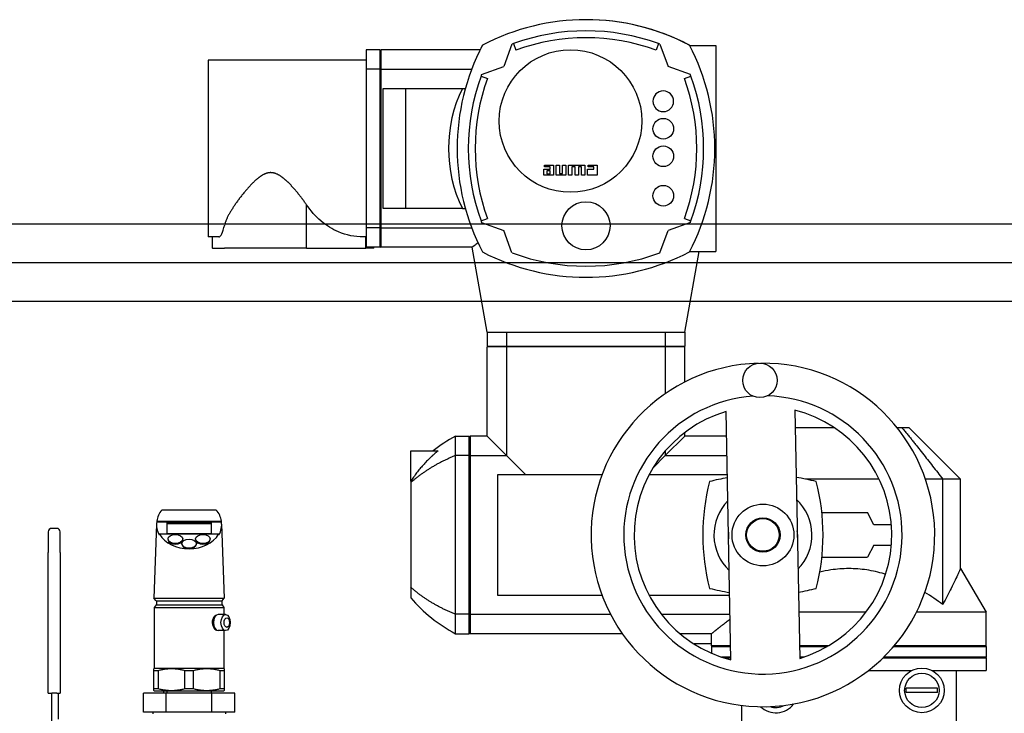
# Model space of a CAD drawing. Extents: x -89225 to 110569, y 13360 to 87647.
# Tile 444 of 478: x 101034 to 101607, y 67672 to 68076. Entities that reach past the tile are written whole.
import ezdxf

# ---------------------------------------------------------------- set-up
doc = ezdxf.new("R2010")
doc.units = 0
doc.layers.add('Iv-Lines 035', color=4, linetype='Continuous')

# ---------------------------------------------------------------- blocks, each defined once
blk = doc.blocks.new('Bordes been 1 ZAZ')
for p, q in [((1238286.16, -982214.64, 1600), (1236982.82, -982214.64, 1600)), ((1238632.45, -982237.14, 1600), (1230027.38, -982237.14, 1600)), ((1238286.16, -982259.64, 1600), (1236982.82, -982259.64, 1600))]:
    blk.add_line(p, q)
blk = doc.blocks.new('Beuchtingstank doorsnede')
for p, q in [((1214100.99, -937342), (1214096.27, -937354.97)), ((1214101.87, -937341.67), (1214103.24, -937345.43)), ((1214186.23, -937341.67), (1214184.86, -937345.43)), ((1214187.11, -937342), (1214191.83, -937354.97)), ((1214016.05, -937345.25), (1214016.05, -937356.56)), ((1214024.05, -937345.25), (1214016.05, -937345.25)), ((1214024.05, -937345.75), (1214024.55, -937345.25)), ((1214024.05, -937345.25), (1214024.05, -937356.56)), ((1214024.55, -937345.25), (1214024.55, -937356.56)), ((1214082.46, -937345.25), (1214024.55, -937345.25)), ((1214204.37, -937342.75), (1214219.55, -937342.75)), ((1214219.55, -937342.75), (1214219.55, -937462.75)), ((1213924.05, -937351.25), (1213924.05, -937454.25)), ((1214016.05, -937351.25), (1213924.05, -937351.25)), ((1214016.05, -937356.56), (1214016.05, -937448.94)), ((1214024.05, -937356.56), (1214016.05, -937356.56)), ((1214024.05, -937356.56), (1214024.05, -937356.93)), ((1214024.05, -937356.93), (1214024.05, -937448.57)), ((1214024.55, -937356.56), (1214077.53, -937356.56)), ((1214024.55, -937356.56), (1214024.55, -937448.94)), ((1214083.3, -937359.69), (1214096.27, -937354.97)), ((1214204.8, -937359.69), (1214191.83, -937354.97)), ((1214082.97, -937360.57), (1214086.73, -937361.93)), ((1214201.36, -937361.93), (1214205.12, -937360.57)), ((1214026.05, -937437.75), (1214026.05, -937367.75)), ((1214026.05, -937367.75), (1214039.05, -937367.75)), ((1214039.05, -937367.75), (1214039.05, -937437.75)), ((1214039.05, -937367.75), (1214072.11, -937367.75)), ((1214072.11, -937367.75), (1214073.85, -937367.75)), ((1214119.46, -937418.25), (1214119.46, -937414.86)), ((1214119.46, -937414.86), (1214123.26, -937414.86)), ((1214119.82, -937413.42), (1214119.82, -937412.49)), ((1214119.82, -937412.49), (1214125.22, -937412.49)), ((1214123.26, -937413.42), (1214119.82, -937413.42)), ((1214121.19, -937415.7), (1214121.19, -937417.43)), ((1214123.28, -937415.7), (1214121.19, -937415.7)), ((1214123.26, -937414.86), (1214123.26, -937413.42)), ((1214123.28, -937417.43), (1214123.28, -937415.7)), ((1214125.22, -937412.49), (1214125.22, -937418.25)), ((1214126.66, -937418.25), (1214126.66, -937412.49)), ((1214126.66, -937412.49), (1214128.6, -937412.49)), ((1214128.6, -937412.49), (1214128.6, -937417.24)), ((1214130.48, -937417.24), (1214130.48, -937412.49)), ((1214130.48, -937412.49), (1214132.42, -937412.49)), ((1214132.42, -937412.49), (1214132.42, -937418.25)), ((1214133.86, -937418.25), (1214133.86, -937412.49)), ((1214133.86, -937412.49), (1214143.44, -937412.49)), ((1214137.68, -937413.5), (1214135.8, -937413.5)), ((1214135.8, -937413.5), (1214135.8, -937418.25)), ((1214137.68, -937418.25), (1214137.68, -937413.5)), ((1214139.62, -937413.5), (1214139.62, -937418.25)), ((1214141.49, -937413.5), (1214139.62, -937413.5)), ((1214141.49, -937418.25), (1214141.49, -937413.5)), ((1214143.44, -937412.49), (1214143.44, -937418.25)), ((1214144.88, -937414.86), (1214148.68, -937414.86)), ((1214144.88, -937418.25), (1214144.88, -937414.86)), ((1214145.24, -937413.42), (1214145.24, -937412.49)), ((1214145.24, -937412.49), (1214150.64, -937412.49)), ((1214148.68, -937413.42), (1214145.24, -937413.42)), ((1214148.68, -937414.86), (1214148.68, -937413.42)), ((1214150.64, -937412.49), (1214150.64, -937418.25)), ((1214125.22, -937418.25), (1214119.46, -937418.25)), ((1214121.19, -937417.43), (1214123.28, -937417.43)), ((1214132.42, -937418.25), (1214126.66, -937418.25)), ((1214128.6, -937417.24), (1214130.48, -937417.24)), ((1214135.8, -937418.25), (1214133.86, -937418.25)), ((1214139.62, -937418.25), (1214137.68, -937418.25)), ((1214143.44, -937418.25), (1214141.49, -937418.25)), ((1214150.64, -937418.25), (1214144.88, -937418.25)), ((1213981.37, -937460.75), (1213981.37, -937435.49)), ((1214039.05, -937437.75), (1214026.05, -937437.75)), ((1214072.11, -937437.75), (1214039.05, -937437.75)), ((1214072.11, -937437.75), (1214073.85, -937437.75)), ((1214082.97, -937444.93), (1214086.73, -937443.56)), ((1214201.36, -937443.56), (1214205.12, -937444.93)), ((1214016.05, -937448.94), (1214016.05, -937460.25)), ((1214024.05, -937448.94), (1214016.05, -937448.94)), ((1214024.05, -937448.57), (1214024.05, -937448.94)), ((1214024.05, -937448.94), (1214024.05, -937460.25)), ((1214024.55, -937448.94), (1214077.53, -937448.94)), ((1214024.55, -937448.94), (1214024.55, -937460.25)), ((1214083.3, -937445.8), (1214096.27, -937450.53)), ((1214100.99, -937463.5), (1214096.27, -937450.53)), ((1214187.11, -937463.5), (1214191.83, -937450.53)), ((1214204.8, -937445.8), (1214191.83, -937450.53)), ((1213930.27, -937454.25), (1213924.05, -937454.25)), ((1213926.68, -937460.75), (1213926.68, -937454.25)), ((1214016.05, -937454.25), (1214014.3, -937454.25)), ((1214015.85, -937460.75), (1214015.85, -937454.25)), ((1213926.68, -937460.75), (1213926.5, -937460.75)), ((1213926.68, -937460.75), (1213933.74, -937460.75)), ((1213981.37, -937460.75), (1213933.74, -937460.75)), ((1213981.37, -937460.75), (1214015.85, -937460.75)), ((1214020.59, -937460.75), (1214015.85, -937460.75)), ((1214024.05, -937460.25), (1214016.05, -937460.25)), ((1214020.59, -937460.75), (1214020.59, -937460.25)), ((1214024.05, -937459.75), (1214024.55, -937460.25)), ((1214077.82, -937460.25), (1214024.55, -937460.25)), ((1214086.55, -937509.75), (1214077.82, -937460.25)), ((1214201.55, -937509.75), (1214209.84, -937462.75)), ((1214204.37, -937462.75), (1214219.55, -937462.75)), ((1214086.55, -937509.75), (1214097.86, -937509.75)), ((1214086.55, -937509.75), (1214086.55, -937517.75)), ((1214097.86, -937509.75), (1214097.86, -937517.75)), ((1214097.86, -937509.75), (1214144.05, -937509.75)), ((1214144.05, -937509.75), (1214190.24, -937509.75)), ((1214190.24, -937509.75), (1214190.24, -937517.75)), ((1214190.24, -937509.75), (1214201.55, -937509.75)), ((1214201.55, -937509.75), (1214201.55, -937517.75)), ((1214086.55, -937517.75), (1214097.86, -937517.75)), ((1214087.05, -937517.75), (1214086.55, -937518.25)), ((1214097.86, -937518.25), (1214086.55, -937518.25)), ((1214086.55, -937570.25), (1214086.55, -937518.25)), ((1214097.86, -937517.75), (1214190.24, -937517.75)), ((1214190.24, -937518.25), (1214097.86, -937518.25)), ((1214097.86, -937518.25), (1214097.86, -937581.56)), ((1214190.24, -937517.75), (1214201.55, -937517.75)), ((1214190.24, -937518.25), (1214190.24, -937545.45)), ((1214201.55, -937518.25), (1214190.24, -937518.25)), ((1214201.05, -937517.75), (1214201.55, -937518.25)), ((1214201.55, -937538.7), (1214201.55, -937518.25)), ((1214228.46, -937700.41), (1214225.65, -937555.87)), ((1214265.64, -937555.09), (1214268.45, -937699.63)), ((1214265.84, -937565.25), (1214266.11, -937565.25)), ((1214266.11, -937565.25), (1214288.51, -937565.25)), ((1214325.11, -937565.25), (1214327.99, -937565.25)), ((1214327.99, -937565.25), (1214332.05, -937565.25)), ((1214332.05, -937565.25), (1214362.05, -937595.25)), ((1214068.05, -937581.56), (1214068.05, -937570.25)), ((1214068.05, -937570.25), (1214076.05, -937570.25)), ((1214076.05, -937581.56), (1214076.05, -937570.25)), ((1214076.05, -937570.75), (1214076.55, -937570.25)), ((1214076.55, -937570.25), (1214076.55, -937581.56)), ((1214086.55, -937570.25), (1214076.55, -937570.25)), ((1214086.55, -937570.25), (1214097.86, -937581.56)), ((1214201.55, -937570.25), (1214190.24, -937581.56)), ((1214201.55, -937570.25), (1214201.55, -937568.13)), ((1214225.93, -937570.25), (1214201.55, -937570.25)), ((1214042.05, -937578.75), (1214057.94, -937578.75)), ((1214042.05, -937596.46), (1214042.05, -937578.75)), ((1214068.05, -937673.94), (1214068.05, -937581.56)), ((1214076.05, -937581.56), (1214068.05, -937581.56)), ((1214076.05, -937673.94), (1214076.05, -937581.56)), ((1214076.55, -937581.56), (1214097.86, -937581.56)), ((1214076.55, -937581.56), (1214076.55, -937673.94)), ((1214097.86, -937581.56), (1214109.05, -937592.75)), ((1214190.24, -937581.56), (1214182.89, -937588.91)), ((1214190.24, -937578.78), (1214190.24, -937581.56)), ((1214190.24, -937581.56), (1214226.15, -937581.56)), ((1214092.64, -937592.75), (1214092.64, -937662.75)), ((1214153.37, -937592.75), (1214092.64, -937592.75)), ((1214226.36, -937592.75), (1214180.72, -937592.75)), ((1214042.05, -937596.46), (1214042.05, -937597.3)), ((1214042.05, -937597.3), (1214042.05, -937658.2)), ((1214314.64, -937595.25), (1214271.92, -937595.25)), ((1214351.73, -937595.25), (1214341.62, -937595.25)), ((1214362.05, -937595.25), (1214351.73, -937595.25)), ((1214351.73, -937668.21), (1214351.73, -937595.25)), ((1214362.05, -937647.33), (1214362.05, -937595.25)), ((1213897.21, -937613.21), (1213928.88, -937613.21)), ((1214281.37, -937614.75), (1214307.94, -937614.75)), ((1214311.58, -937621.75), (1214307.94, -937614.75)), ((1213894.11, -937621.46), (1213892.6, -937664.61)), ((1213894.23, -937619.69), (1213931.87, -937619.69)), ((1213894.24, -937620.09), (1213931.86, -937620.09)), ((1213900.25, -937627.12), (1213900.25, -937620.7)), ((1213900.25, -937620.7), (1213925.85, -937620.7)), ((1213900.25, -937621.1), (1213925.85, -937621.1)), ((1213925.85, -937620.7), (1213925.85, -937627.12)), ((1213931.99, -937621.46), (1213933.5, -937664.61)), ((1214321.81, -937621.75), (1214311.58, -937621.75)), ((1213831.05, -937625.91), (1213831.05, -937637.91)), ((1213836.05, -937623.91), (1213833.05, -937623.91)), ((1213838.05, -937637.91), (1213838.05, -937625.91)), ((1213930.24, -937627.34), (1213895.86, -937627.34)), ((1213925.85, -937627.12), (1213900.25, -937627.12)), ((1213900.8, -937630.46), (1213900.8, -937630.06)), ((1213908.8, -937633.15), (1213908.8, -937632.75)), ((1213909.3, -937630.46), (1213909.3, -937630.06)), ((1213916.8, -937630.46), (1213916.8, -937630.06)), ((1213917.3, -937633.15), (1213917.3, -937632.75)), ((1213925.3, -937630.46), (1213925.3, -937630.06)), ((1214311.58, -937633.75), (1214307.94, -937640.75)), ((1214311.58, -937633.75), (1214321.81, -937633.75)), ((1213831.05, -937719.91), (1213831.05, -937637.91)), ((1213838.05, -937637.91), (1213838.05, -937719.91)), ((1214281.37, -937640.75), (1214307.94, -937640.75)), ((1214362.05, -937647.33), (1214377.05, -937672.73)), ((1214042.05, -937658.2), (1214042.05, -937664.3)), ((1214092.64, -937662.75), (1214153.37, -937662.75)), ((1214180.72, -937662.75), (1214227.72, -937662.75)), ((1213892.6, -937664.61), (1213933.5, -937664.61)), ((1213893.85, -937666.11), (1213892.6, -937664.61)), ((1213893.8, -937668.51), (1213892.8, -937670.01)), ((1213893.8, -937668.51), (1213932.3, -937668.51)), ((1213893.85, -937666.11), (1213932.25, -937666.11)), ((1213894.05, -937666.11), (1213894.05, -937668.51)), ((1213932.05, -937666.11), (1213932.05, -937668.51)), ((1213932.25, -937666.11), (1213933.5, -937664.61)), ((1213932.3, -937668.51), (1213933.3, -937670.01)), ((1213892.8, -937670.01), (1213933.3, -937670.01)), ((1213892.8, -937670.01), (1213892.8, -937705.56)), ((1213934.3, -937674.06), (1213929.96, -937674.06)), ((1213933.3, -937670.01), (1213933.3, -937674.06)), ((1214068.05, -937685.25), (1214068.05, -937673.94)), ((1214076.05, -937673.94), (1214068.05, -937673.94)), ((1214076.05, -937685.25), (1214076.05, -937673.94)), ((1214076.55, -937673.94), (1214158.36, -937673.94)), ((1214076.55, -937673.94), (1214076.55, -937685.25)), ((1214187.96, -937673.94), (1214227.94, -937673.94)), ((1214307.06, -937672.73), (1214267.93, -937672.73)), ((1214377.05, -937672.73), (1214336.36, -937672.73)), ((1214377.05, -937692.25), (1214377.05, -937672.73)), ((1213926.66, -937679.26), (1213926.66, -937678.26)), ((1213934.3, -937683.46), (1213929.96, -937683.46)), ((1213933.3, -937683.46), (1213933.3, -937705.56)), ((1214068.05, -937685.25), (1214076.05, -937685.25)), ((1214076.05, -937684.75), (1214076.55, -937685.25)), ((1214165.23, -937685.25), (1214076.55, -937685.25)), ((1214217.05, -937685.25), (1214198.89, -937685.25)), ((1214217.05, -937692.25), (1214217.05, -937685.25)), ((1214217.05, -937691.15), (1214206.98, -937691.15)), ((1214228.3, -937692.25), (1214217.05, -937692.25)), ((1214217.55, -937692.75), (1214217.05, -937692.25)), ((1214217.05, -937692.75), (1214228.31, -937692.75)), ((1214217.05, -937692.75), (1214217.05, -937696.49)), ((1214285.32, -937692.25), (1214268.31, -937692.25)), ((1214268.32, -937692.75), (1214284.46, -937692.75)), ((1214323.04, -937692.75), (1214377.05, -937692.75)), ((1214377.05, -937692.25), (1214323.47, -937692.25)), ((1214376.55, -937692.75), (1214377.05, -937692.25)), ((1214377.05, -937692.75), (1214377.05, -937698.75)), ((1214222.88, -937698.75), (1214228.43, -937698.75)), ((1214224.4, -937699.25), (1214228.44, -937699.25)), ((1214268.43, -937698.75), (1214271.21, -937698.75)), ((1214268.44, -937699.25), (1214269.69, -937699.25)), ((1214316.96, -937699.25), (1214377.05, -937699.25)), ((1214317.47, -937698.75), (1214377.05, -937698.75)), ((1214376.55, -937698.75), (1214377.05, -937699.25)), ((1214377.05, -937699.25), (1214377.05, -937706.75)), ((1213892.8, -937705.56), (1213892.55, -937705.71)), ((1213892.55, -937706.8), (1213892.55, -937705.71)), ((1213894.98, -937706.8), (1213892.55, -937706.8)), ((1213892.55, -937717.17), (1213892.55, -937706.8)), ((1213933.3, -937705.56), (1213892.8, -937705.56)), ((1213894.98, -937706.8), (1213894.98, -937717.17)), ((1213910.62, -937717.17), (1213910.62, -937706.8)), ((1213915.48, -937706.8), (1213910.62, -937706.8)), ((1213915.48, -937706.8), (1213915.48, -937717.17)), ((1213931.12, -937717.17), (1213931.12, -937706.8)), ((1213933.55, -937706.8), (1213931.12, -937706.8)), ((1213933.3, -937705.56), (1213933.55, -937705.71)), ((1213933.55, -937705.71), (1213933.55, -937706.8)), ((1213933.55, -937706.8), (1213933.55, -937717.17)), ((1214308.36, -937706.75), (1214333.49, -937706.75)), ((1214345.61, -937706.75), (1214377.05, -937706.75)), ((1214359.55, -937706.75), (1214359.55, -937778.25)), ((1213831.05, -937719.91), (1213833.05, -937719.91)), ((1213833.05, -937736.57), (1213833.05, -937719.91)), ((1213836.05, -937719.91), (1213833.05, -937719.91)), ((1213836.05, -937719.91), (1213838.05, -937719.91)), ((1213837.05, -937734.91), (1213837.05, -937719.91)), ((1213899.77, -937719.91), (1213886.49, -937719.91)), ((1213886.49, -937730.91), (1213886.49, -937719.91)), ((1213892.55, -937717.17), (1213894.98, -937717.17)), ((1213892.55, -937718.27), (1213892.55, -937717.17)), ((1213892.8, -937718.41), (1213892.55, -937718.27)), ((1213892.8, -937718.41), (1213933.3, -937718.41)), ((1213926.33, -937719.91), (1213899.77, -937719.91)), ((1213899.77, -937730.91), (1213899.77, -937719.91)), ((1213900.15, -937718.41), (1213900.15, -937719.91)), ((1213910.62, -937717.17), (1213915.48, -937717.17)), ((1213925.95, -937718.41), (1213925.95, -937719.91)), ((1213939.61, -937719.91), (1213926.33, -937719.91)), ((1213926.33, -937730.91), (1213926.33, -937719.91)), ((1213931.12, -937717.17), (1213933.55, -937717.17)), ((1213933.3, -937718.41), (1213933.55, -937718.27)), ((1213933.55, -937717.17), (1213933.55, -937718.27)), ((1213939.61, -937730.91), (1213939.61, -937719.91)), ((1214348.61, -937717), (1214330.49, -937717)), ((1214330.49, -937719.5), (1214330.49, -937717)), ((1214348.61, -937719.5), (1214330.49, -937719.5)), ((1214348.61, -937719.5), (1214348.61, -937717)), ((1213899.77, -937730.91), (1213886.49, -937730.91)), ((1213891.85, -937730.91), (1213891.85, -937731.91)), ((1213926.33, -937730.91), (1213899.77, -937730.91)), ((1213939.61, -937730.91), (1213926.33, -937730.91)), ((1213934.25, -937730.91), (1213934.25, -937731.91)), ((1214234.55, -937726.96), (1214234.55, -937778.25))]:
    blk.add_line(p, q)
for centre, radius in [((1214135.05, -937386.75), 41.5), ((1214189.05, -937391.25), 6), ((1214189.05, -937407.25), 6), ((1214189.05, -937430.25), 6), ((1214144.05, -937447.75), 14), ((1214245.3, -937537.76), 10.02), ((1214247.05, -937627.75), 18), ((1214247.05, -937627.75), 10), ((1214247.05, -937627.75), 9.5), ((1214339.55, -937718.25), 13), ((1214339.55, -937718.25), 10)]:
    blk.add_circle(centre, radius)
for centre, radius, start, end in [((1214144.05, -937457.75), 130, 62.40719, 117.59281), ((1214144.09, -937457.75), 130, 62.45484, 90.0339), ((1214144.07, -937457.75), 130, 62.43102, 90.01695), ((1214144.05, -937457.75), 123.5, 70.02999, 109.97001), ((1214144.05, -937457.75), 123.5, 109.97001, 110.40436), ((1214144.05, -937457.75), 119.5, 70.02999, 109.97001), ((1214144.05, -937457.75), 123.5, 69.59564, 70.02999), ((1214199.05, -937402.75), 130, 152.40719, 207.59281), ((1214199.05, -937402.7), 130, 152.45484, 153.77126), ((1214199.05, -937402.72), 130, 152.43102, 153.76002), ((1214144.09, -937457.75), 130, 117.63228, 117.64046), ((1214144.07, -937457.75), 130, 117.60846, 117.61663), ((1214089.05, -937402.79), 130, 27.63228, 27.64046), ((1214089.05, -937402.77), 130, 27.60846, 27.61663), ((1214089.05, -937402.75), 130, 332.40719, 27.59281), ((1214199.05, -937402.75), 123.5, 160.02999, 199.97001), ((1214199.05, -937402.75), 119.5, 160.02999, 199.97001), ((1214199.05, -937402.75), 123.5, 159.59564, 160.02999), ((1214089.05, -937402.75), 119.5, 340.02999, 19.97001), ((1214089.05, -937402.75), 123.5, 19.97001, 20.40436), ((1214089.05, -937402.75), 123.5, 340.02999, 19.97001), ((1214144.05, -937402.75), 80, 154.05552, 205.94448), ((1214189.05, -937375.25), 6, 0, 180), ((1214189.05, -937375.25), 6, 180, 0), ((1214199.05, -937402.75), 123.5, 199.97001, 200.40436), ((1214089.05, -937402.75), 123.5, 339.59564, 340.02999), ((1214144.05, -937347.75), 130, 242.40719, 297.59281), ((1214144.05, -937347.75), 123.5, 249.59564, 290.40436), ((1214247.05, -937627.75), 100, 91.53535, 90.69392), ((1214247.05, -937627.75), 81, 94.07715, 88.15212), ((1214247.05, -937627.75), 75, 106.58065, 255.64863), ((1214247.05, -937627.75), 75, 286.58065, 75.64863), ((1214111.68, -937651.01), 91.79, 118.37865, 128.07291), ((1214247.05, -937717.75), 125, 75.60502, 81.09381), ((1214337.05, -937627.75), 125, 165.60502, 194.39498), ((1214247.05, -937717.75), 125, 99.50948, 104.39498), ((1214157.05, -937627.75), 125, 345.60502, 14.39498), ((1214247.05, -937627.75), 28.5, 135.68791, 226.54137), ((1214247.05, -937627.75), 28.5, 315.68791, 46.54137), ((1213833.05, -937625.91), 2, 90, 180), ((1213836.05, -937625.91), 2, 0, 90), ((1214247.05, -937627.75), 20.09, 175.57038, 186.65889), ((1214247.05, -937627.75), 20.09, 355.57038, 6.65889), ((1214247.05, -937537.75), 125, 255.60502, 261.09381), ((1214247.05, -937537.75), 125, 279.50948, 284.39498), ((1214111.68, -937604.48), 91.79, 220.66429, 241.62135), ((1214254.55, -937718.25), 13, 226.88908, 322.5858), ((1214254.55, -937718.25), 10, 250.3002, 299.17469)]:
    blk.add_arc(centre, radius, start, end)
for centre, major_axis, ratio, start_param, end_param in [((1213930.27, -937402.75), (0, -51.5), 0.133339, 0, 0.530884), ((1213913.05, -937621.22), (18.92, 0), 0.773171, 2.562349, 3.037052), ((1213913.05, -937621.22), (18.92, 0), 0.773171, 0.104541, 0.579244), ((1213913.05, -937621.85), (18.95, 0), 0.773171, 3.020907, 3.554692), ((1213944.6, -937618.91), (-50.38, 0), 0.791224, 0.019743, 0.029671), ((1213913.05, -937621.85), (18.95, 0), 0.773171, 5.870086, 6.403871), ((1213881.5, -937618.91), (50.38, 0), 0.791224, 6.253514, 6.263442), ((1213935.7, -937637.76), (-41.96, 0), 0.791224, 5.963866, 5.976391), ((1213913.05, -937621.22), (18.92, 0), 0.773171, 3.572949, 5.851829), ((1213890.4, -937637.76), (41.96, 0), 0.791224, 0.306794, 0.319319), ((1213905.05, -937630.46), (4.25, 0), 0.611527, 3.141593, 6.283185), ((1213913.05, -937633.15), (4.25, 0), 0.611527, 3.141593, 6.283185), ((1213921.05, -937630.46), (4.25, 0), 0.611527, 3.141593, 6.283185), ((1213929.96, -937678.76), (0, -4.7), 0.573576, 3.141593, 6.283185), ((1213929.23, -937678.76), (0, -4.23), 0.573576, 3.382123, 6.042655), ((1213898.25, -937919.75), (0, -228.6), 0.000297, 3.634985, 3.648666), ((1213898.25, -937919.75), (0, 228.6), 0.000297, 0.493394, 0.507075)]:
    blk.add_ellipse(centre, major_axis=major_axis, ratio=ratio, start_param=start_param, end_param=end_param)
for centre, major_axis, ratio in [((1213905.05, -937630.06), (4.25, 0), 0.611527), ((1213921.05, -937630.06), (4.25, 0), 0.611527), ((1213913.05, -937632.75), (4.25, 0), 0.611527), ((1213934.3, -937678.76), (0, -4.7), 0.573576), ((1213934.96, -937678.76), (0, -2.78), 0.573576)]:
    blk.add_ellipse(centre, major_axis=major_axis, ratio=ratio)
for points, knots in [([(1214024.05, -937356.93), (1214024.09, -937356.89), (1214024.13, -937356.86), (1214024.17, -937356.83), (1214024.21, -937356.8), (1214024.26, -937356.77), (1214024.3, -937356.74), (1214024.34, -937356.71), (1214024.38, -937356.68), (1214024.42, -937356.65), (1214024.46, -937356.62), (1214024.51, -937356.59), (1214024.55, -937356.56)], [0, 0, 0, 0, 0.1811348, 0.1811348, 0.1811348, 0.3622695, 0.3622695, 0.3622695, 0.5434043, 0.5434043, 0.5434043, 0.7245391, 0.7245391, 0.7245391, 0.7245391]), ([(1213981.37, -937435.49), (1213981.19, -937435.23), (1213981.01, -937434.96), (1213980.64, -937434.43), (1213980.45, -937434.16), (1213980.07, -937433.63), (1213979.88, -937433.36), (1213979.49, -937432.83), (1213979.29, -937432.56), (1213978.99, -937432.16), (1213978.89, -937432.02), (1213978.69, -937431.75), (1213978.59, -937431.62), (1213978.28, -937431.22), (1213978.08, -937430.95), (1213977.66, -937430.4), (1213977.44, -937430.13), (1213977.02, -937429.59), (1213976.8, -937429.32), (1213976.36, -937428.77), (1213976.14, -937428.5), (1213975.69, -937427.96), (1213975.46, -937427.69), (1213975, -937427.14), (1213974.77, -937426.87), (1213974.42, -937426.47), (1213974.3, -937426.33), (1213974.07, -937426.06), (1213973.95, -937425.92), (1213973.71, -937425.66), (1213973.59, -937425.52), (1213973.35, -937425.25), (1213973.22, -937425.12), (1213972.98, -937424.85), (1213972.86, -937424.72), (1213972.61, -937424.45), (1213972.49, -937424.32), (1213972.24, -937424.05), (1213972.11, -937423.92), (1213971.86, -937423.66), (1213971.73, -937423.52), (1213971.47, -937423.26), (1213971.34, -937423.13), (1213971.09, -937422.87), (1213970.96, -937422.74), (1213970.71, -937422.5), (1213970.59, -937422.38), (1213970.35, -937422.15), (1213970.23, -937422.04), (1213969.99, -937421.81), (1213969.87, -937421.7), (1213969.62, -937421.47), (1213969.5, -937421.36), (1213969.25, -937421.14), (1213969.13, -937421.03), (1213968.87, -937420.81), (1213968.75, -937420.7), (1213968.49, -937420.48), (1213968.36, -937420.37), (1213968.1, -937420.16), (1213967.97, -937420.06), (1213967.71, -937419.85), (1213967.57, -937419.74), (1213967.31, -937419.54), (1213967.17, -937419.44), (1213966.9, -937419.24), (1213966.76, -937419.14), (1213966.48, -937418.95), (1213966.34, -937418.86), (1213966.06, -937418.67), (1213965.92, -937418.58), (1213965.63, -937418.41), (1213965.48, -937418.32), (1213965.19, -937418.15), (1213965.04, -937418.07), (1213964.73, -937417.91), (1213964.58, -937417.83), (1213964.22, -937417.66), (1213964.01, -937417.57), (1213963.7, -937417.44), (1213963.59, -937417.4), (1213963.38, -937417.32), (1213963.27, -937417.28), (1213963.05, -937417.21), (1213962.94, -937417.18), (1213962.72, -937417.11), (1213962.61, -937417.08), (1213962.39, -937417.03), (1213962.28, -937417), (1213962.06, -937416.96), (1213961.95, -937416.94), (1213961.72, -937416.9), (1213961.61, -937416.88), (1213961.38, -937416.85), (1213961.27, -937416.84), (1213961.04, -937416.82), (1213960.93, -937416.82), (1213960.7, -937416.81), (1213960.58, -937416.81), (1213960.36, -937416.81), (1213960.24, -937416.81), (1213960.01, -937416.83), (1213959.9, -937416.84), (1213959.67, -937416.86), (1213959.56, -937416.87), (1213959.33, -937416.9), (1213959.22, -937416.92), (1213958.94, -937416.97), (1213958.78, -937417.01), (1213958.45, -937417.09), (1213958.29, -937417.14), (1213957.97, -937417.23), (1213957.81, -937417.29), (1213957.49, -937417.4), (1213957.34, -937417.47), (1213957.03, -937417.6), (1213956.87, -937417.66), (1213956.57, -937417.81), (1213956.42, -937417.88), (1213956.12, -937418.03), (1213955.98, -937418.11), (1213955.76, -937418.24), (1213955.69, -937418.28), (1213955.54, -937418.36), (1213955.47, -937418.4), (1213955.26, -937418.53), (1213955.12, -937418.62), (1213954.84, -937418.8), (1213954.7, -937418.89), (1213954.43, -937419.08), (1213954.29, -937419.18), (1213954.02, -937419.37), (1213953.89, -937419.47), (1213953.62, -937419.67), (1213953.49, -937419.77), (1213953.23, -937419.97), (1213953.1, -937420.07), (1213952.85, -937420.28), (1213952.72, -937420.38), (1213952.47, -937420.6), (1213952.34, -937420.7), (1213952.07, -937420.94), (1213951.91, -937421.08), (1213951.61, -937421.35), (1213951.46, -937421.49), (1213951.24, -937421.69), (1213951.16, -937421.76), (1213951.01, -937421.9), (1213950.94, -937421.97), (1213950.72, -937422.18), (1213950.58, -937422.32), (1213950.29, -937422.6), (1213950.14, -937422.74), (1213949.86, -937423.02), (1213949.72, -937423.16), (1213949.44, -937423.45), (1213949.3, -937423.59), (1213949.02, -937423.88), (1213948.88, -937424.03), (1213948.61, -937424.31), (1213948.48, -937424.46), (1213948.21, -937424.75), (1213948.07, -937424.9), (1213947.8, -937425.19), (1213947.67, -937425.34), (1213947.41, -937425.63), (1213947.28, -937425.78), (1213947.02, -937426.07), (1213946.89, -937426.22), (1213946.63, -937426.52), (1213946.5, -937426.66), (1213946.25, -937426.96), (1213946.12, -937427.11), (1213945.87, -937427.41), (1213945.74, -937427.55), (1213945.37, -937428), (1213945.13, -937428.3), (1213944.64, -937428.89), (1213944.4, -937429.19), (1213943.93, -937429.78), (1213943.69, -937430.08), (1213943.23, -937430.67), (1213943, -937430.97), (1213942.67, -937431.41), (1213942.56, -937431.56), (1213942.33, -937431.85), (1213942.22, -937432), (1213941.9, -937432.44), (1213941.68, -937432.73), (1213941.25, -937433.31), (1213941.04, -937433.61), (1213940.62, -937434.19), (1213940.42, -937434.48), (1213940.02, -937435.06), (1213939.82, -937435.35), (1213939.42, -937435.93), (1213939.23, -937436.21), (1213938.85, -937436.79), (1213938.67, -937437.07), (1213938.31, -937437.63), (1213938.13, -937437.92), (1213937.78, -937438.47), (1213937.61, -937438.75), (1213937.28, -937439.3), (1213937.11, -937439.58), (1213936.8, -937440.12), (1213936.64, -937440.39), (1213936.35, -937440.92), (1213936.2, -937441.19), (1213935.92, -937441.71), (1213935.79, -937441.97), (1213935.53, -937442.48), (1213935.4, -937442.73), (1213935.22, -937443.11), (1213935.16, -937443.23), (1213935.05, -937443.48), (1213934.99, -937443.6), (1213934.83, -937443.97), (1213934.73, -937444.21), (1213934.53, -937444.69), (1213934.44, -937444.93), (1213934.26, -937445.39), (1213934.18, -937445.62), (1213934.04, -937446.07), (1213933.97, -937446.3), (1213933.84, -937446.73), (1213933.79, -937446.95), (1213933.74, -937447.16)], [0, 0, 0, 0, 1.159254, 1.159254, 2.316919, 2.316919, 3.472367, 3.472367, 4.624933, 4.624933, 5.199939, 5.199939, 5.774972, 5.774972, 6.926532, 6.926532, 8.079698, 8.079698, 9.234014, 9.234014, 10.38904, 10.38904, 11.54437, 11.54437, 12.699638, 12.699638, 13.277147, 13.277147, 13.854524, 13.854524, 14.431739, 14.431739, 15.008763, 15.008763, 15.585571, 15.585571, 16.162143, 16.162143, 16.738461, 16.738461, 17.314509, 17.314509, 17.890276, 17.890276, 18.465752, 18.465752, 18.981202, 18.981202, 19.49641, 19.49641, 20.01159, 20.01159, 20.527671, 20.527671, 21.044454, 21.044454, 21.561616, 21.561616, 22.07888, 22.07888, 22.596016, 22.596016, 23.112852, 23.112852, 23.629276, 23.629276, 24.145242, 24.145242, 24.660773, 24.660773, 25.175959, 25.175959, 25.690972, 25.690972, 26.207379, 26.207379, 26.725257, 26.725257, 27.414281, 27.414281, 27.758452, 27.758452, 28.102193, 28.102193, 28.445436, 28.445436, 28.788195, 28.788195, 29.130654, 29.130654, 29.473319, 29.473319, 29.81596, 29.81596, 30.158379, 30.158379, 30.500762, 30.500762, 30.843128, 30.843128, 31.185496, 31.185496, 31.527894, 31.527894, 31.870397, 31.870397, 32.213089, 32.213089, 32.718241, 32.718241, 33.223862, 33.223862, 33.730552, 33.730552, 34.238189, 34.238189, 34.746315, 34.746315, 35.254181, 35.254181, 35.760787, 35.760787, 36.013334, 36.013334, 36.265805, 36.265805, 36.770881, 36.770881, 37.276265, 37.276265, 37.782055, 37.782055, 38.288286, 38.288286, 38.794931, 38.794931, 39.301899, 39.301899, 39.809044, 39.809044, 40.316166, 40.316166, 40.946392, 40.946392, 41.575627, 41.575627, 41.889696, 41.889696, 42.203714, 42.203714, 42.832023, 42.832023, 43.46069, 43.46069, 44.089706, 44.089706, 44.719061, 44.719061, 45.34874, 45.34874, 45.978723, 45.978723, 46.608987, 46.608987, 47.239504, 47.239504, 47.870241, 47.870241, 48.501159, 48.501159, 49.132217, 49.132217, 49.763367, 49.763367, 50.394556, 50.394556, 51.65682, 51.65682, 52.918508, 52.918508, 54.17907, 54.17907, 55.437917, 55.437917, 56.06651, 56.06651, 56.694622, 56.694622, 57.953452, 57.953452, 59.215798, 59.215798, 60.480791, 60.480791, 61.747613, 61.747613, 63.015499, 63.015499, 64.283748, 64.283748, 65.551727, 65.551727, 66.818879, 66.818879, 68.084732, 68.084732, 69.348904, 69.348904, 70.611116, 70.611116, 71.871197, 71.871197, 73.129095, 73.129095, 73.757244, 73.757244, 74.385404, 74.385404, 75.642856, 75.642856, 76.900935, 76.900935, 78.158715, 78.158715, 79.415436, 79.415436, 80.67156, 80.67156, 80.67156, 80.67156]), ([(1214014.3, -937454.25), (1214009.57, -937454.24), (1214004.67, -937453.27), (1214000.02, -937451.27), (1213996.46, -937449.75), (1213993.04, -937447.63), (1213989.96, -937445.04), (1213989.91, -937445), (1213989.86, -937444.95), (1213989.8, -937444.91), (1213986.6, -937442.2), (1213983.76, -937438.98), (1213981.37, -937435.49)], [4.7135365, 4.7135365, 4.7135365, 4.7135365, 5.0551286, 5.0551286, 5.0551286, 5.3169105, 5.3169105, 5.3169105, 5.3212589, 5.3212589, 5.3212589, 5.5941278, 5.5941278, 5.5941278, 5.5941278]), ([(1214024.05, -937448.57), (1214024.09, -937448.6), (1214024.17, -937448.66), (1214024.3, -937448.75), (1214024.42, -937448.85), (1214024.51, -937448.91), (1214024.55, -937448.94)], [0, 0, 0, 0, 0.1811348, 0.3622695, 0.5434043, 0.724539, 0.724539, 0.724539, 0.724539]), ([(1214081.24, -937457.71), (1214080.33, -937458.37), (1214079.6, -937458.92), (1214078.22, -937459.94), (1214077.82, -937460.25), (1214077.82, -937460.25)], [-13.160553, -13.160553, -13.160553, -13.160553, -12.278575, -12.278575, -10.94304, -10.94304, -10.94304, -10.94304]), ([(1214098.23, -937517.75), (1214098.2, -937517.79), (1214098.16, -937517.83), (1214098.13, -937517.87), (1214098.1, -937517.91), (1214098.07, -937517.96), (1214098.04, -937518), (1214098.01, -937518.04), (1214097.98, -937518.08), (1214097.95, -937518.12), (1214097.92, -937518.16), (1214097.89, -937518.21), (1214097.86, -937518.25)], [0, 0, 0, 0, 0.1811347, 0.1811347, 0.1811347, 0.3622695, 0.3622695, 0.3622695, 0.5434042, 0.5434042, 0.5434042, 0.7245391, 0.7245391, 0.7245391, 0.7245391]), ([(1214190.24, -937518.25), (1214190.21, -937518.21), (1214190.18, -937518.16), (1214190.15, -937518.12), (1214190.12, -937518.08), (1214190.09, -937518.04), (1214190.05, -937518), (1214190.02, -937517.96), (1214189.99, -937517.91), (1214189.96, -937517.87), (1214189.93, -937517.83), (1214189.9, -937517.79), (1214189.87, -937517.75)], [0, 0, 0, 0, 0.1811348, 0.1811348, 0.1811348, 0.3622696, 0.3622696, 0.3622696, 0.5434044, 0.5434044, 0.5434044, 0.7245391, 0.7245391, 0.7245391, 0.7245391]), ([(1214327.99, -937565.25), (1214328.49, -937565.86), (1214328.99, -937566.48), (1214329.49, -937567.09), (1214329.99, -937567.71), (1214330.49, -937568.32), (1214330.99, -937568.94), (1214331.49, -937569.56), (1214331.99, -937570.18), (1214332.49, -937570.79), (1214332.99, -937571.41), (1214333.49, -937572.03), (1214333.98, -937572.65), (1214334.48, -937573.27), (1214334.98, -937573.89), (1214335.47, -937574.52), (1214335.97, -937575.14), (1214336.47, -937575.76), (1214336.96, -937576.38), (1214337.95, -937577.63), (1214338.94, -937578.88), (1214339.93, -937580.13), (1214340.92, -937581.38), (1214341.91, -937582.63), (1214342.89, -937583.89), (1214343.88, -937585.15), (1214344.86, -937586.4), (1214345.84, -937587.66), (1214346.83, -937588.92), (1214347.81, -937590.19), (1214348.79, -937591.45), (1214349.77, -937592.71), (1214350.75, -937593.98), (1214351.73, -937595.25)], [0, 0, 0, 0, 2.813762, 2.813762, 2.813762, 5.62753, 5.62753, 5.62753, 8.44131, 8.44131, 8.44131, 11.255107, 11.255107, 11.255107, 14.068925, 14.068925, 14.068925, 16.882765, 16.882765, 16.882765, 22.510522, 22.510522, 22.510522, 28.138376, 28.138376, 28.138376, 33.76631, 33.76631, 33.76631, 39.394291, 39.394291, 39.394291, 45.022268, 45.022268, 45.022268, 45.022268]), ([(1214057.94, -937578.75), (1214057.55, -937579.07), (1214057.17, -937579.39), (1214056.78, -937579.72), (1214056.4, -937580.05), (1214056.02, -937580.38), (1214055.65, -937580.71), (1214055.27, -937581.05), (1214054.9, -937581.39), (1214054.53, -937581.73), (1214054.35, -937581.9), (1214054.16, -937582.07), (1214053.98, -937582.24), (1214053.8, -937582.41), (1214053.62, -937582.58), (1214053.44, -937582.75), (1214053.08, -937583.1), (1214052.72, -937583.45), (1214052.37, -937583.8), (1214052.01, -937584.15), (1214051.66, -937584.51), (1214051.32, -937584.87), (1214050.97, -937585.23), (1214050.63, -937585.59), (1214050.29, -937585.95), (1214049.95, -937586.32), (1214049.61, -937586.69), (1214049.28, -937587.06), (1214048.95, -937587.43), (1214048.62, -937587.8), (1214048.29, -937588.18), (1214047.97, -937588.55), (1214047.65, -937588.93), (1214047.33, -937589.32), (1214047.01, -937589.7), (1214046.7, -937590.08), (1214046.39, -937590.47), (1214046.08, -937590.86), (1214045.78, -937591.25), (1214045.48, -937591.64), (1214045.17, -937592.03), (1214044.88, -937592.43), (1214044.58, -937592.82), (1214044.29, -937593.22), (1214044, -937593.62), (1214043.71, -937594.02), (1214043.43, -937594.42), (1214043.15, -937594.83), (1214042.87, -937595.23), (1214042.59, -937595.64), (1214042.32, -937596.05), (1214042.05, -937596.46)], [0, 0, 0, 0, 1.583666, 1.583666, 1.583666, 3.164949, 3.164949, 3.164949, 4.743562, 4.743562, 4.743562, 5.531803, 5.531803, 5.531803, 6.320113, 6.320113, 6.320113, 7.898103, 7.898103, 7.898103, 9.477787, 9.477787, 9.477787, 11.058986, 11.058986, 11.058986, 12.641503, 12.641503, 12.641503, 14.225123, 14.225123, 14.225123, 15.809614, 15.809614, 15.809614, 17.394733, 17.394733, 17.394733, 18.980221, 18.980221, 18.980221, 20.565812, 20.565812, 20.565812, 22.151229, 22.151229, 22.151229, 23.736189, 23.736189, 23.736189, 25.320403, 25.320403, 25.320403, 25.320403]), ([(1214068.05, -937581.56), (1214067.42, -937581.81), (1214066.8, -937582.06), (1214066.18, -937582.32), (1214065.56, -937582.59), (1214064.95, -937582.85), (1214064.34, -937583.12), (1214063.73, -937583.4), (1214063.13, -937583.67), (1214062.53, -937583.95), (1214061.94, -937584.24), (1214061.34, -937584.52), (1214060.76, -937584.82), (1214060.17, -937585.11), (1214059.59, -937585.4), (1214059.01, -937585.71), (1214058.43, -937586.01), (1214057.86, -937586.31), (1214057.3, -937586.62), (1214056.73, -937586.93), (1214056.17, -937587.25), (1214055.62, -937587.57), (1214055.06, -937587.89), (1214054.52, -937588.21), (1214053.98, -937588.54), (1214053.43, -937588.87), (1214052.9, -937589.2), (1214052.37, -937589.54), (1214051.83, -937589.88), (1214051.31, -937590.22), (1214050.79, -937590.57), (1214050.27, -937590.91), (1214049.75, -937591.27), (1214049.24, -937591.62), (1214048.73, -937591.98), (1214048.23, -937592.34), (1214047.73, -937592.7), (1214047.23, -937593.07), (1214046.74, -937593.44), (1214046.25, -937593.81), (1214045.77, -937594.19), (1214045.29, -937594.57), (1214044.81, -937594.95), (1214044.34, -937595.33), (1214043.87, -937595.72), (1214043.41, -937596.11), (1214042.95, -937596.5), (1214042.5, -937596.9), (1214042.05, -937597.3)], [0, 0, 0, 0, 2.1598, 2.1598, 2.1598, 4.318796, 4.318796, 4.318796, 6.476322, 6.476322, 6.476322, 8.631723, 8.631723, 8.631723, 10.784362, 10.784362, 10.784362, 12.933627, 12.933627, 12.933627, 15.078937, 15.078937, 15.078937, 17.219775, 17.219775, 17.219775, 19.361035, 19.361035, 19.361035, 21.506437, 21.506437, 21.506437, 23.655551, 23.655551, 23.655551, 25.807896, 25.807896, 25.807896, 27.962948, 27.962948, 27.962948, 30.120145, 30.120145, 30.120145, 32.278898, 32.278898, 32.278898, 34.438592, 34.438592, 34.438592, 34.438592]), ([(1214076.55, -937581.56), (1214076.51, -937581.59), (1214076.46, -937581.62), (1214076.42, -937581.65), (1214076.38, -937581.68), (1214076.34, -937581.71), (1214076.3, -937581.74), (1214076.26, -937581.77), (1214076.21, -937581.8), (1214076.17, -937581.83), (1214076.13, -937581.86), (1214076.09, -937581.89), (1214076.05, -937581.93)], [0, 0, 0, 0, 0.1811348, 0.1811348, 0.1811348, 0.3622696, 0.3622696, 0.3622696, 0.5434043, 0.5434043, 0.5434043, 0.724539, 0.724539, 0.724539, 0.724539]), ([(1214318.46, -937650.68), (1214318.21, -937650.6), (1214317.95, -937650.52), (1214314.34, -937649.44), (1214310.92, -937648.65), (1214304.02, -937647.6), (1214300.54, -937647.33), (1214293.55, -937647.33), (1214290.07, -937647.6), (1214284.45, -937648.46), (1214282.29, -937648.89), (1214280.15, -937649.42)], [-10.563242, -10.563242, -10.563242, -10.563242, -10.484658, -10.484658, -9.436192, -9.436192, -8.387726, -8.387726, -7.339261, -7.339261, -6.679285, -6.679285, -6.679285, -6.679285]), ([(1214362.05, -937647.33), (1214362.05, -937647.33), (1214361.93, -937647.6), (1214361.44, -937648.65), (1214361.09, -937649.44), (1214359.68, -937652.46), (1214358.31, -937655.37), (1214355.17, -937661.66), (1214353.54, -937664.84), (1214351.73, -937668.21)], [-8.387726, -8.387726, -8.387726, -8.387726, -7.339261, -7.339261, -6.290795, -6.290795, -4.193863, -4.193863, -2.492337, -2.492337, -2.492337, -2.492337]), ([(1214068.05, -937673.94), (1214067.42, -937673.69), (1214066.8, -937673.43), (1214066.18, -937673.17), (1214065.56, -937672.91), (1214064.95, -937672.64), (1214064.34, -937672.37), (1214063.73, -937672.1), (1214063.13, -937671.82), (1214062.53, -937671.54), (1214061.94, -937671.26), (1214061.34, -937670.97), (1214060.76, -937670.68), (1214060.17, -937670.39), (1214059.59, -937670.09), (1214059.01, -937669.79), (1214058.43, -937669.49), (1214057.86, -937669.18), (1214057.3, -937668.87), (1214056.73, -937668.56), (1214056.17, -937668.25), (1214055.62, -937667.93), (1214055.06, -937667.61), (1214054.52, -937667.28), (1214053.98, -937666.95), (1214053.43, -937666.63), (1214052.9, -937666.29), (1214052.37, -937665.96), (1214051.83, -937665.62), (1214051.31, -937665.28), (1214050.79, -937664.93), (1214050.27, -937664.58), (1214049.75, -937664.23), (1214049.24, -937663.87), (1214048.73, -937663.52), (1214048.23, -937663.16), (1214047.73, -937662.79), (1214047.23, -937662.42), (1214046.74, -937662.05), (1214046.25, -937661.68), (1214045.77, -937661.31), (1214045.29, -937660.93), (1214044.81, -937660.54), (1214044.34, -937660.16), (1214043.87, -937659.77), (1214043.41, -937659.38), (1214042.95, -937658.99), (1214042.5, -937658.6), (1214042.05, -937658.2)], [0, 0, 0, 0, 2.1598, 2.1598, 2.1598, 4.318796, 4.318796, 4.318796, 6.476322, 6.476322, 6.476322, 8.631723, 8.631723, 8.631723, 10.784362, 10.784362, 10.784362, 12.933627, 12.933627, 12.933627, 15.078937, 15.078937, 15.078937, 17.219775, 17.219775, 17.219775, 19.361035, 19.361035, 19.361035, 21.506437, 21.506437, 21.506437, 23.655551, 23.655551, 23.655551, 25.807896, 25.807896, 25.807896, 27.962948, 27.962948, 27.962948, 30.120145, 30.120145, 30.120145, 32.278898, 32.278898, 32.278898, 34.438592, 34.438592, 34.438592, 34.438592]), ([(1213926.66, -937678.26), (1213926.7, -937677.85), (1213926.78, -937677.43), (1213927.07, -937676.48), (1213927.32, -937675.98), (1213927.88, -937675.18), (1213928.23, -937674.84), (1213928.7, -937674.53), (1213928.82, -937674.47), (1213928.93, -937674.42)], [-1.3116938, -1.3116938, -1.3116938, -1.3116938, -1.1908457, -1.1908457, -1.0207165, -1.0207165, -0.850602, -0.850602, -0.7955236, -0.7955236, -0.7955236, -0.7955236]), ([(1214076.05, -937673.57), (1214076.09, -937673.6), (1214076.13, -937673.63), (1214076.17, -937673.66), (1214076.21, -937673.69), (1214076.26, -937673.72), (1214076.3, -937673.75), (1214076.34, -937673.78), (1214076.38, -937673.82), (1214076.42, -937673.85), (1214076.46, -937673.88), (1214076.51, -937673.91), (1214076.55, -937673.94)], [0, 0, 0, 0, 0.1811347, 0.1811347, 0.1811347, 0.3622695, 0.3622695, 0.3622695, 0.5434042, 0.5434042, 0.5434042, 0.7245391, 0.7245391, 0.7245391, 0.7245391]), ([(1213926.66, -937679.26), (1213926.7, -937679.67), (1213926.78, -937680.09), (1213927.07, -937681.04), (1213927.32, -937681.55), (1213927.88, -937682.34), (1213928.23, -937682.69), (1213928.7, -937682.99), (1213928.82, -937683.06), (1213928.93, -937683.11)], [1.410256, 1.410256, 1.410256, 1.410256, 1.5311041, 1.5311041, 1.7012333, 1.7012333, 1.8713478, 1.8713478, 1.9264262, 1.9264262, 1.9264262, 1.9264262]), ([(1214217.05, -937685.25), (1214217.05, -937685.25), (1214217.06, -937685.24), (1214217.07, -937685.23), (1214217.08, -937685.22), (1214217.09, -937685.21), (1214217.11, -937685.2), (1214217.12, -937685.19), (1214217.14, -937685.17), (1214217.16, -937685.16), (1214217.18, -937685.14), (1214217.2, -937685.13), (1214217.22, -937685.11), (1214217.25, -937685.09), (1214217.28, -937685.07), (1214217.3, -937685.04), (1214217.33, -937685.02), (1214217.37, -937684.99), (1214217.4, -937684.96), (1214217.44, -937684.94), (1214217.47, -937684.91), (1214217.51, -937684.88), (1214217.59, -937684.81), (1214217.68, -937684.74), (1214217.78, -937684.66), (1214217.83, -937684.62), (1214217.88, -937684.58), (1214217.94, -937684.54), (1214217.99, -937684.49), (1214218.05, -937684.45), (1214218.11, -937684.4), (1214218.17, -937684.35), (1214218.23, -937684.3), (1214218.29, -937684.25), (1214218.36, -937684.2), (1214218.43, -937684.15), (1214218.49, -937684.09), (1214218.56, -937684.04), (1214218.64, -937683.98), (1214218.71, -937683.92), (1214218.78, -937683.86), (1214218.86, -937683.8), (1214218.94, -937683.74), (1214219.02, -937683.68), (1214219.1, -937683.61), (1214219.19, -937683.55), (1214219.27, -937683.48), (1214219.36, -937683.41), (1214219.44, -937683.34), (1214219.53, -937683.27), (1214219.62, -937683.2), (1214219.72, -937683.13), (1214219.81, -937683.05), (1214219.91, -937682.98), (1214220, -937682.9), (1214220.1, -937682.82), (1214220.2, -937682.74), (1214220.3, -937682.66), (1214220.41, -937682.58), (1214220.51, -937682.5), (1214220.62, -937682.42), (1214220.72, -937682.33), (1214220.83, -937682.25), (1214220.94, -937682.16), (1214221.06, -937682.07), (1214221.17, -937681.98), (1214221.28, -937681.89), (1214221.4, -937681.8), (1214221.52, -937681.71), (1214221.64, -937681.62), (1214221.76, -937681.52), (1214221.88, -937681.43), (1214222, -937681.33), (1214222.13, -937681.23), (1214222.25, -937681.14), (1214222.38, -937681.04), (1214222.51, -937680.94), (1214222.64, -937680.83), (1214222.77, -937680.73), (1214223.03, -937680.53), (1214223.3, -937680.32), (1214223.58, -937680.1), (1214223.86, -937679.88), (1214224.15, -937679.66), (1214224.45, -937679.43), (1214224.75, -937679.2), (1214225.05, -937678.97), (1214225.36, -937678.73), (1214225.67, -937678.49), (1214225.99, -937678.25), (1214226.32, -937678), (1214226.64, -937677.75), (1214226.98, -937677.49), (1214227.32, -937677.24), (1214227.54, -937677.07), (1214227.77, -937676.9), (1214228, -937676.72)], [20.235769, 20.235769, 20.235769, 20.235769, 22.22211, 22.22211, 22.22211, 23.330394, 23.330394, 23.330394, 24.438695, 24.438695, 24.438695, 25.547135, 25.547135, 25.547135, 26.655883, 26.655883, 26.655883, 27.764772, 27.764772, 27.764772, 28.873631, 28.873631, 28.873631, 31.090709, 31.090709, 31.090709, 32.199974, 32.199974, 32.199974, 33.310268, 33.310268, 33.310268, 34.421496, 34.421496, 34.421496, 35.533552, 35.533552, 35.533552, 36.646319, 36.646319, 36.646319, 37.759668, 37.759668, 37.759668, 38.873464, 38.873464, 38.873464, 39.987559, 39.987559, 39.987559, 41.101802, 41.101802, 41.101802, 42.216033, 42.216033, 42.216033, 43.330087, 43.330087, 43.330087, 44.443792, 44.443792, 44.443792, 45.556975, 45.556975, 45.556975, 46.669458, 46.669458, 46.669458, 47.78106, 47.78106, 47.78106, 48.891599, 48.891599, 48.891599, 50.000891, 50.000891, 50.000891, 51.109409, 51.109409, 51.109409, 53.328605, 53.328605, 53.328605, 55.55051, 55.55051, 55.55051, 57.774565, 57.774565, 57.774565, 60.00007, 60.00007, 60.00007, 62.226202, 62.226202, 62.226202, 63.679963, 63.679963, 63.679963, 63.679963])]:
    blk.add_open_spline(points, degree=3, knots=knots)
for points in [[(1214265.84, -937565.57), (1214265.93, -937565.46), (1214266.02, -937565.35), (1214266.11, -937565.25)], [(1214351.73, -937668.21), (1214348.36, -937665.76), (1214344.87, -937663.4), (1214341.28, -937661.22)]]:
    blk.add_open_spline(points, degree=3)
for points, weights in [([(1213910.62, -937706.8), (1213902.8, -937704.7), (1213894.98, -937706.8)], [1.46869120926, 1.60481380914, 1.46869120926]), ([(1213931.12, -937706.8), (1213923.3, -937704.7), (1213915.48, -937706.8)], [1.46869120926, 1.60481380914, 1.46869120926]), ([(1213894.98, -937717.17), (1213902.8, -937719.27), (1213910.62, -937717.17)], [1.52688419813, 1.66840029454, 1.52688419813]), ([(1213915.48, -937717.17), (1213923.3, -937719.27), (1213931.12, -937717.17)], [1.52688419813, 1.66840029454, 1.52688419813])]:
    blk.add_rational_spline(points, weights, degree=2)

msp = doc.modelspace()

# ---------------------------------------------------------------- block references
at = {"layer": 'Iv-Lines 035', "xscale": -1}
msp.add_blockref('Bordes been 1 ZAZ', (1339055.77, 1050171.42), dxfattribs=at)
at = {"layer": 'Iv-Lines 035'}
msp.add_blockref('Beuchtingstank doorsnede', (-1112780.93, 1005403.43), dxfattribs=at)

doc.saveas('drawing.dxf')
